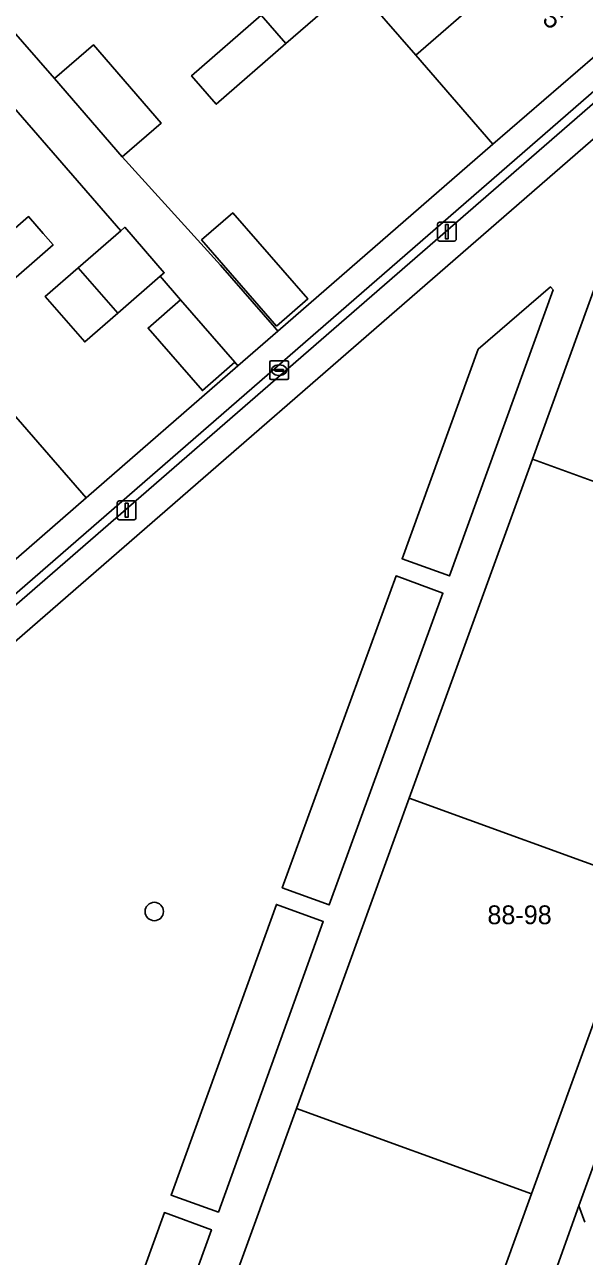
# Model space of a CAD drawing. Extents: x 155887 to 156869, y 383880 to 384678.
# Drawn here: x 156669.5 to 156699.2, y 383986.5 to 384052 of the extents above; entities that cross this region are included whole.
import ezdxf

# ---------------------------------------------------------------- set-up
doc = ezdxf.new("R2010")
doc.units = 0
for name, color, linetype in [('IMGEO_Boom', 7, 'Continuous'), ('IMGEO_Erf', 7, 'Continuous'), ('IMGEO_Greppel_droge_sloot', 7, 'Continuous'), ('IMGEO_Kolk', 7, 'Continuous'), ('IMGEO_Lichtmast', 7, 'Continuous'), ('IMGEO_Pand', 7, 'Continuous'), ('IMGEO_Pand_nummerreeks', 7, 'Continuous'), ('IMGEO_Verkeerseiland_groen', 7, 'Continuous'), ('IMGEO_Voetpad_open', 7, 'Continuous')]:
    doc.layers.add(name, color=color, linetype=linetype)

msp = doc.modelspace()

# ---------------------------------------------------------------- linework, layer by layer
at = {"layer": 'IMGEO_Boom'}
msp.add_circle((156676.352, 384004.819), 0.489, dxfattribs=at)
at = {"layer": 'IMGEO_Erf'}
for points in [[(156646.945, 384076.691), (156671.041, 384049.103), (156673.116, 384050.894), (156676.715, 384046.725), (156674.64, 384044.933), (156679.879, 384039.187), (156682.767, 384035.867), (156682.932, 384035.678), (156694.362, 384045.615), (156690.262, 384050.338), (156686.985, 384054.112), (156683.354, 384050.957), (156679.648, 384047.738), (156678.337, 384049.248), (156682.042, 384052.467)], [(156668.756, 384031.375), (156672.728, 384026.807), (156680.803, 384033.827), (156680.639, 384034.016), (156678.91, 384032.514), (156676.023, 384035.834), (156677.751, 384037.337), (156676.665, 384038.587), (156674.406, 384036.624), (156672.651, 384035.098), (156670.549, 384037.515), (156672.304, 384039.041), (156674.565, 384041.006), (156645.025, 384075.023)], [(156703.764, 384049.407), (156662.126, 384013.26), (156662.36, 384013.004), (156662.508, 384013.132), (156663.208, 384012.227), (156665.337, 384009.756), (156662.861, 384007.622), (156662.517, 384008.021), (156660.701, 384006.421), (156658.919, 384008.519), (156658.188, 384009.383), (156658.08, 384009.487), (156657.939, 384009.643), (156646.851, 384000), (156621.473, 383977.93)], [(156666.831, 384039.304), (156669.661, 384041.765), (156670.442, 384040.866), (156670.973, 384040.255), (156668.143, 384037.795)], [(156677.45, 383976.534), (156683.925, 383994.35), (156685.978, 384000), (156689.919, 384010.845), (156696.47, 384028.869), (156700.897, 384041.049)]]:
    msp.add_lwpolyline(points, dxfattribs=at)
for points in [[(156682.852, 384035.941), (156678.869, 384040.523), (156680.524, 384041.962), (156684.517, 384037.389)], [(156693.582, 384034.706), (156697.429, 384038.021), (156697.572, 384037.868), (156692.059, 384022.662), (156689.538, 384023.575)], [(156683.165, 384006.081), (156689.215, 384022.659), (156691.708, 384021.742), (156685.663, 384005.17)], [(156680.967, 384000), (156682.85, 384005.197), (156685.341, 384004.294), (156683.791, 384000), (156679.764, 383988.842), (156677.25, 383989.74)], [(156676.893, 383988.811), (156679.395, 383987.904), (156673.394, 383971.35), (156670.892, 383972.257)]]:
    msp.add_lwpolyline(points, close=True, dxfattribs=at)
at = {"layer": 'IMGEO_Greppel_droge_sloot'}
msp.add_lwpolyline([(156708.522, 384013.824), (156707.707, 384013.313), (156702.875, 384000), (156698.943, 383989.169), (156699.254, 383988.307)], dxfattribs=at)
at = {"layer": 'IMGEO_Kolk'}
for p, q in [((156682.495, 384033.17), (156682.495, 384034.022)), ((156682.57, 384034.096), (156683.422, 384034.096)), ((156682.754, 384033.59), (156682.754, 384033.602)), ((156682.797, 384033.639), (156683.195, 384033.639)), ((156682.983, 384033.876), (156683.008, 384033.876)), ((156683.238, 384033.602), (156683.238, 384033.59)), ((156683.496, 384034.022), (156683.496, 384033.17)), ((156683.422, 384033.096), (156682.57, 384033.096)), ((156683.192, 384033.553), (156682.794, 384033.553)), ((156683.006, 384033.316), (156682.981, 384033.316))]:
    msp.add_line(p, q, dxfattribs=at)
for points in [[(156682.495, 384033.17), (156682.495, 384034.022)], [(156682.57, 384034.096), (156683.422, 384034.096)], [(156683.496, 384034.022), (156683.496, 384033.17)], [(156683.422, 384033.096), (156682.57, 384033.096)]]:
    msp.add_lwpolyline(points, dxfattribs=at)
for centre, radius, start, end in [((156682.572, 384034.02), 0.0765, 91.55205, 178.44795), ((156682.572, 384034.02), 0.0765, 91.55205, 178.44795), ((156682.794, 384033.599), 0.0403, 85.87752, 175.75265), ((156682.791, 384033.589), 0.0366, 178.93798, 274.71019), ((156683.195, 384033.596), 0.043, 264.86636, 352.45326), ((156683.199, 384033.601), 0.0386, 1.73085, 96.63898), ((156683.42, 384034.02), 0.0765, 1.55205, 88.44795), ((156683.42, 384034.02), 0.0765, 1.55205, 88.44795), ((156682.572, 384033.172), 0.0765, 181.55205, 268.44795), ((156682.572, 384033.172), 0.0765, 181.55205, 268.44795), ((156683.42, 384033.172), 0.0765, 271.55205, 358.44795), ((156683.42, 384033.172), 0.0765, 271.55205, 358.44795)]:
    msp.add_arc(centre, radius, start, end, dxfattribs=at)
for centre, major_axis, ratio, start_param, end_param in [((156682.982, 384033.596), (-0.387, 0.002), 0.722429, 4.712389, 7.853982), ((156683.007, 384033.596), (-0.39, 0.002), 0.717154, 1.570796, 4.712389)]:
    msp.add_ellipse(centre, major_axis=major_axis, ratio=ratio, start_param=start_param, end_param=end_param, dxfattribs=at)
at = {"layer": 'IMGEO_Lichtmast'}
for p, q in [((156691.523, 384041.463), (156692.313, 384041.463)), ((156692.313, 384041.463), (156691.523, 384041.463)), ((156691.423, 384040.563), (156691.423, 384041.363)), ((156691.423, 384041.363), (156691.423, 384040.563)), ((156692.413, 384041.363), (156692.413, 384040.563)), ((156692.413, 384040.563), (156692.413, 384041.363)), ((156692.313, 384040.463), (156691.523, 384040.463)), ((156691.523, 384040.463), (156692.313, 384040.463)), ((156674.385, 384025.75), (156674.385, 384026.55)), ((156674.385, 384026.55), (156674.385, 384025.75)), ((156674.485, 384026.65), (156675.275, 384026.65)), ((156675.275, 384026.65), (156674.485, 384026.65)), ((156675.375, 384026.55), (156675.375, 384025.75)), ((156675.375, 384025.75), (156675.375, 384026.55)), ((156675.275, 384025.65), (156674.485, 384025.65)), ((156674.485, 384025.65), (156675.275, 384025.65))]:
    msp.add_line(p, q, dxfattribs=at)
for points in [[(156691.843, 384041.338), (156691.993, 384041.338), (156691.993, 384040.588), (156691.843, 384040.588), (156691.843, 384041.338)], [(156674.805, 384026.525), (156674.955, 384026.525), (156674.955, 384025.775), (156674.805, 384025.775), (156674.805, 384026.525)]]:
    msp.add_lwpolyline(points, dxfattribs=at)
for centre, start, end in [((156691.523, 384041.363), 90, 180), ((156691.523, 384041.363), 90, 180), ((156692.313, 384041.363), 0, 90), ((156692.313, 384041.363), 360, 90), ((156691.523, 384040.563), 180, 270), ((156691.523, 384040.563), 180, 270), ((156692.313, 384040.563), 270, 0), ((156692.313, 384040.563), 270, 0), ((156674.485, 384026.55), 90, 180), ((156674.485, 384026.55), 90, 180), ((156675.275, 384026.55), 0, 90), ((156675.275, 384026.55), 360, 90), ((156674.485, 384025.75), 180, 270), ((156674.485, 384025.75), 180, 270), ((156675.275, 384025.75), 270, 0), ((156675.275, 384025.75), 270, 0)]:
    msp.add_arc(centre, 0.1, start, end, dxfattribs=at)
at = {"layer": 'IMGEO_Pand'}
for points in [[(156697.474, 384056.596), (156695.355, 384059.035), (156694.178, 384060.389), (156693.539, 384061.125), (156686.329, 384054.867), (156685.673, 384055.622), (156682.604, 384052.955), (156682.042, 384052.467), (156683.354, 384050.957), (156686.985, 384054.112), (156690.262, 384050.338)], [(156690.262, 384050.338), (156694.362, 384045.615), (156701.592, 384051.857), (156699.314, 384054.479), (156698.108, 384055.866), (156697.474, 384056.596)], [(156683.354, 384050.957), (156682.042, 384052.467), (156678.337, 384049.248), (156679.648, 384047.738)], [(156674.64, 384044.933), (156676.715, 384046.725), (156673.116, 384050.894), (156671.041, 384049.103)], [(156708.955, 384024.332), (156713.788, 384037.642), (156713.854, 384037.826), (156706.733, 384046.01), (156700.897, 384041.049), (156696.47, 384028.869)], [(156670.973, 384040.255), (156670.442, 384040.866), (156669.661, 384041.765), (156666.831, 384039.304), (156668.143, 384037.795)], [(156682.852, 384035.941), (156684.517, 384037.389), (156680.524, 384041.962), (156678.869, 384040.523)], [(156674.565, 384041.006), (156672.304, 384039.041), (156674.406, 384036.624), (156676.665, 384038.587), (156676.887, 384038.78), (156674.785, 384041.198)], [(156672.304, 384039.041), (156670.549, 384037.515), (156672.651, 384035.098), (156674.406, 384036.624)], [(156689.538, 384023.575), (156692.059, 384022.662), (156697.572, 384037.868), (156697.429, 384038.021), (156693.582, 384034.706)], [(156678.91, 384032.514), (156680.639, 384034.016), (156677.751, 384037.337), (156676.023, 384035.834)], [(156668.756, 384031.375), (156662.126, 384025.616), (156666.095, 384021.051), (156672.728, 384026.807)], [(156708.955, 384024.332), (156696.47, 384028.869), (156689.919, 384010.845), (156702.409, 384006.305)], [(156685.663, 384005.17), (156691.708, 384021.742), (156689.215, 384022.659), (156683.165, 384006.081)], [(156702.409, 384006.305), (156689.919, 384010.845), (156685.978, 384000), (156683.925, 383994.35), (156696.42, 383989.808), (156700.12, 384000)], [(156679.764, 383988.842), (156683.791, 384000), (156685.341, 384004.294), (156682.85, 384005.197), (156680.967, 384000), (156677.25, 383989.74)], [(156677.45, 383976.534), (156689.95, 383971.991), (156696.42, 383989.808), (156683.925, 383994.35)], [(156670.892, 383972.257), (156673.394, 383971.35), (156679.395, 383987.904), (156676.893, 383988.811)]]:
    msp.add_lwpolyline(points, close=True, dxfattribs=at)
at = {"layer": 'IMGEO_Verkeerseiland_groen'}
msp.add_lwpolyline([(156699.254, 383988.307), (156698.943, 383989.169), (156697.796, 383986.008), (156700.629, 383984.994), (156701.548, 383987.518)], dxfattribs=at)
at = {"layer": 'IMGEO_Voetpad_open'}
for points in [[(156646.945, 384076.691), (156645.025, 384075.023), (156674.565, 384041.006), (156674.785, 384041.198), (156676.887, 384038.78), (156676.665, 384038.587), (156677.751, 384037.337), (156680.639, 384034.016), (156680.803, 384033.827), (156682.932, 384035.678), (156682.767, 384035.867), (156679.879, 384039.187), (156674.64, 384044.933), (156671.041, 384049.103)], [(156665.113, 384017.769), (156702.889, 384050.539), (156702.582, 384050.885), (156664.832, 384018.136)], [(156665.113, 384017.769), (156664.832, 384018.136), (156702.582, 384050.885), (156702.889, 384050.539)]]:
    msp.add_lwpolyline(points, close=True, dxfattribs=at)
for points in [[(156701.592, 384051.857), (156694.362, 384045.615), (156682.932, 384035.678), (156680.803, 384033.827), (156672.728, 384026.807), (156666.095, 384021.051), (156663.829, 384019.095), (156662.415, 384017.868), (156658.96, 384014.865), (156658.614, 384014.564), (156656.338, 384012.579), (156654.062, 384010.594), (156653.701, 384010.28), (156650.3, 384007.321), (156648.778, 384005.996), (156647.359, 384004.761), (156645.116, 384002.809), (156641.882, 384000), (156638.487, 383997.051), (156630.016, 383989.707), (156628.341, 383988.255), (156619.232, 383980.357)], [(156621.473, 383977.93), (156646.851, 384000), (156657.939, 384009.643), (156658.08, 384009.487), (156658.188, 384009.383), (156662.36, 384013.004), (156662.126, 384013.26), (156703.764, 384049.407)], [(156700.12, 384000), (156696.42, 383989.808), (156689.95, 383971.991)], [(156697.796, 383986.008), (156698.943, 383989.169), (156702.875, 384000)]]:
    msp.add_lwpolyline(points, dxfattribs=at)

# ---------------------------------------------------------------- texts
at = {"layer": 'IMGEO_Pand_nummerreeks'}
msp.add_text('5', height=1, rotation=310.98646, dxfattribs=at).set_placement((156696.947, 384052.202))
msp.add_text('88-98', height=1, dxfattribs=at).set_placement((156694.076, 384004.144))

doc.saveas('drawing.dxf')
